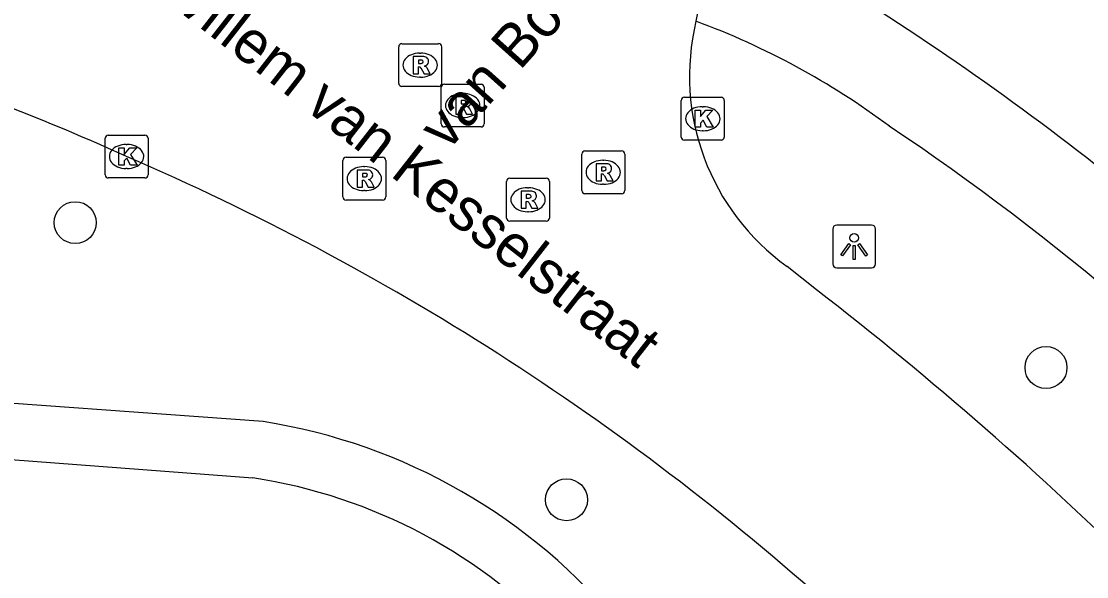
# Model space of a CAD drawing. Extents: x 160037 to 160839, y 385326 to 386441.
# Drawn here: x 160466.98 to 160491.8, y 386057.44 to 386070.39 of the extents above; entities that cross this region are included whole.
import ezdxf

# ---------------------------------------------------------------- set-up
doc = ezdxf.new("R2010")
doc.units = 0
for name, color, linetype in [('IMGEO_Boom', 7, 'Continuous'), ('IMGEO_Kolk', 7, 'Continuous'), ('IMGEO_Lichtpunt', 7, 'Continuous'), ('IMGEO_Openbare_ruimte_label', 7, 'Continuous'), ('IMGEO_Rijbaan_lokaal_open', 7, 'Continuous'), ('IMGEO_Rioolput', 7, 'Continuous'), ('IMGEO_Voetpad_halfverhard', 7, 'Continuous'), ('IMGEO_Voetpad_open', 7, 'Continuous')]:
    doc.layers.add(name, color=color, linetype=linetype)

msp = doc.modelspace()

# ---------------------------------------------------------------- linework, layer by layer
at = {"layer": 'IMGEO_Boom'}
for centre in [(160468.232, 386065.698), (160490.853, 386062.319), (160479.68, 386059.234)]:
    msp.add_circle(centre, 0.489, dxfattribs=at)
at = {"layer": 'IMGEO_Kolk'}
for p, q in [((160482.355, 386067.695), (160482.355, 386068.547)), ((160482.43, 386068.621), (160483.282, 386068.621)), ((160483.356, 386068.547), (160483.356, 386067.695)), ((160482.843, 386068.401), (160482.868, 386068.401)), ((160469.004, 386067.74), (160469.856, 386067.74)), ((160482.866, 386067.841), (160482.841, 386067.841)), ((160468.929, 386066.814), (160468.929, 386067.666)), ((160469.417, 386067.52), (160469.442, 386067.52)), ((160469.93, 386067.666), (160469.93, 386066.814)), ((160483.282, 386067.621), (160482.43, 386067.621)), ((160469.856, 386066.74), (160469.004, 386066.74)), ((160469.44, 386066.96), (160469.415, 386066.96))]:
    msp.add_line(p, q, dxfattribs=at)
for points in [[(160482.355, 386067.695), (160482.355, 386068.547)], [(160482.43, 386068.621), (160483.282, 386068.621)], [(160483.356, 386068.547), (160483.356, 386067.695)], [(160482.676, 386068.321), (160482.799, 386068.321), (160482.799, 386068.17), (160482.929, 386068.321), (160483.093, 386068.321), (160482.947, 386068.17), (160483.1, 386067.921), (160482.948, 386067.921), (160482.863, 386068.085), (160482.799, 386068.018), (160482.799, 386067.921), (160482.676, 386067.921), (160482.676, 386068.321)], [(160469.004, 386067.74), (160469.856, 386067.74)], [(160468.929, 386066.814), (160468.929, 386067.666)], [(160469.93, 386067.666), (160469.93, 386066.814)], [(160483.282, 386067.621), (160482.43, 386067.621)], [(160469.25, 386067.44), (160469.373, 386067.44), (160469.373, 386067.289), (160469.503, 386067.44), (160469.667, 386067.44), (160469.521, 386067.289), (160469.674, 386067.04), (160469.522, 386067.04), (160469.437, 386067.204), (160469.373, 386067.137), (160469.373, 386067.04), (160469.25, 386067.04), (160469.25, 386067.44)], [(160469.856, 386066.74), (160469.004, 386066.74)]]:
    msp.add_lwpolyline(points, dxfattribs=at)
for centre, start, end in [((160482.432, 386068.545), 91.552, 178.448), ((160482.432, 386068.545), 91.552, 178.448), ((160483.28, 386068.545), 1.552, 88.448), ((160483.28, 386068.545), 1.552, 88.448), ((160469.006, 386067.664), 91.552, 178.448), ((160469.006, 386067.664), 91.552, 178.448), ((160469.854, 386067.664), 1.552, 88.448), ((160469.854, 386067.664), 1.552, 88.448), ((160482.432, 386067.697), 181.552, 268.448), ((160482.432, 386067.697), 181.552, 268.448), ((160483.28, 386067.697), 271.552, 358.448), ((160483.28, 386067.697), 271.552, 358.448), ((160469.006, 386066.816), 181.552, 268.448), ((160469.006, 386066.816), 181.552, 268.448), ((160469.854, 386066.816), 271.552, 358.448), ((160469.854, 386066.816), 271.552, 358.448)]:
    msp.add_arc(centre, 0.0765, start, end, dxfattribs=at)
for centre, major_axis, ratio, start_param, end_param in [((160482.842, 386068.121), (-0.387, 0.002), 0.722429, 4.712389, 7.853982), ((160482.867, 386068.121), (-0.39, 0.002), 0.717154, 1.570796, 4.712389), ((160469.416, 386067.24), (-0.387, 0.002), 0.722429, 4.712389, 7.853982), ((160469.441, 386067.24), (-0.39, 0.002), 0.717154, 1.570796, 4.712389)]:
    msp.add_ellipse(centre, major_axis=major_axis, ratio=ratio, start_param=start_param, end_param=end_param, dxfattribs=at)
at = {"layer": 'IMGEO_Lichtpunt'}
for p, q in [((160485.886, 386065.546), (160485.886, 386064.739)), ((160485.886, 386065.546), (160485.886, 386064.739)), ((160486.788, 386065.641), (160485.98, 386065.641)), ((160486.788, 386065.641), (160485.98, 386065.641)), ((160486.882, 386064.739), (160486.882, 386065.546)), ((160486.882, 386064.739), (160486.882, 386065.546)), ((160485.98, 386064.645), (160486.788, 386064.645)), ((160485.98, 386064.645), (160486.788, 386064.645))]:
    msp.add_line(p, q, dxfattribs=at)
for points in [[(160486.26, 386065.21), (160486.299, 386065.182), (160486.111, 386064.92), (160486.073, 386064.947), (160486.26, 386065.21)], [(160486.362, 386065.162), (160486.409, 386065.162), (160486.409, 386064.84), (160486.362, 386064.84), (160486.362, 386065.162)], [(160486.472, 386065.182), (160486.51, 386065.209), (160486.697, 386064.947), (160486.658, 386064.919), (160486.472, 386065.182)]]:
    msp.add_lwpolyline(points, dxfattribs=at)
msp.add_circle((160486.385, 386065.344), 0.0994, dxfattribs=at)
for centre, start, end in [((160485.98, 386065.546), 90, 180), ((160485.98, 386065.546), 90, 180), ((160486.788, 386065.546), 0, 90), ((160486.788, 386065.546), 0, 90), ((160485.98, 386064.739), 180, 270), ((160485.98, 386064.739), 180, 270), ((160486.788, 386064.739), 270, 0), ((160486.788, 386064.739), 270, 360)]:
    msp.add_arc(centre, 0.0946, start, end, dxfattribs=at)
at = {"layer": 'IMGEO_Rijbaan_lokaal_open'}
msp.add_lwpolyline([(160485.505, 386064.131), (160484.82, 386064.674)], dxfattribs=at)
for centre, radius, start, end in [((160488.506, 386069.398), 5.894, 138.8083, 170.2742), ((160488.018, 386069.115), 5.472, 166.4822, 234.243), ((160446.869, 386017.513), 54.606, 65.5965, 72.0036), ((160445.539, 386011.857), 60.316, 48.03687, 66.66512), ((160432.312, 385995.477), 86.85, 45.51639, 52.2315)]:
    msp.add_arc(centre, radius, start, end, dxfattribs=at)
at = {"layer": 'IMGEO_Rioolput'}
for p, q in [((160475.77, 386068.946), (160475.77, 386069.798)), ((160475.845, 386069.872), (160476.697, 386069.872)), ((160476.771, 386069.798), (160476.771, 386068.946)), ((160476.258, 386069.652), (160476.283, 386069.652)), ((160476.281, 386069.092), (160476.256, 386069.092)), ((160476.697, 386068.872), (160475.845, 386068.872)), ((160476.761, 386068.003), (160476.761, 386068.855)), ((160476.836, 386068.929), (160477.688, 386068.929)), ((160477.249, 386068.709), (160477.274, 386068.709)), ((160477.762, 386068.855), (160477.762, 386068.003)), ((160477.272, 386068.149), (160477.247, 386068.149)), ((160477.688, 386067.929), (160476.836, 386067.929)), ((160474.543, 386067.225), (160475.395, 386067.225)), ((160480.035, 386066.446), (160480.035, 386067.298)), ((160480.11, 386067.372), (160480.962, 386067.372)), ((160481.036, 386067.298), (160481.036, 386066.446)), ((160474.468, 386066.299), (160474.468, 386067.151)), ((160474.956, 386067.005), (160474.981, 386067.005)), ((160475.469, 386067.151), (160475.469, 386066.299)), ((160480.523, 386067.152), (160480.548, 386067.152)), ((160478.358, 386066.732), (160479.21, 386066.732)), ((160478.283, 386065.806), (160478.283, 386066.658)), ((160478.771, 386066.512), (160478.796, 386066.512)), ((160479.284, 386066.658), (160479.284, 386065.806)), ((160480.546, 386066.592), (160480.521, 386066.592)), ((160475.395, 386066.225), (160474.543, 386066.225)), ((160474.979, 386066.445), (160474.954, 386066.445)), ((160480.962, 386066.372), (160480.11, 386066.372)), ((160479.21, 386065.732), (160478.358, 386065.732)), ((160478.794, 386065.952), (160478.769, 386065.952))]:
    msp.add_line(p, q, dxfattribs=at)
for points in [[(160475.77, 386068.946), (160475.77, 386069.798)], [(160475.845, 386069.872), (160476.697, 386069.872)], [(160476.771, 386069.798), (160476.771, 386068.946)], [(160476.359, 386069.57), (160476.107, 386069.572), (160476.107, 386069.172)], [(160476.285, 386069.491), (160476.231, 386069.491), (160476.231, 386069.41)], [(160476.107, 386069.172), (160476.231, 386069.172), (160476.231, 386069.334), (160476.242, 386069.334)], [(160476.231, 386069.41), (160476.283, 386069.41)], [(160476.289, 386069.305), (160476.36, 386069.172), (160476.5, 386069.172), (160476.435, 386069.298)], [(160476.697, 386068.872), (160475.845, 386068.872)], [(160476.761, 386068.003), (160476.761, 386068.855)], [(160476.836, 386068.929), (160477.688, 386068.929)], [(160477.762, 386068.855), (160477.762, 386068.003)], [(160477.35, 386068.627), (160477.098, 386068.629), (160477.098, 386068.229)], [(160477.276, 386068.548), (160477.222, 386068.548), (160477.222, 386068.467)], [(160477.222, 386068.467), (160477.274, 386068.467)], [(160477.098, 386068.229), (160477.222, 386068.229), (160477.222, 386068.391), (160477.233, 386068.391)], [(160477.28, 386068.362), (160477.351, 386068.229), (160477.491, 386068.229), (160477.426, 386068.355)], [(160477.688, 386067.929), (160476.836, 386067.929)], [(160474.543, 386067.225), (160475.395, 386067.225)], [(160480.035, 386066.446), (160480.035, 386067.298)], [(160480.11, 386067.372), (160480.962, 386067.372)], [(160481.036, 386067.298), (160481.036, 386066.446)], [(160474.468, 386066.299), (160474.468, 386067.151)], [(160475.469, 386067.151), (160475.469, 386066.299)], [(160480.624, 386067.07), (160480.372, 386067.072), (160480.372, 386066.672)], [(160480.55, 386066.991), (160480.496, 386066.991), (160480.496, 386066.91)], [(160475.057, 386066.923), (160474.805, 386066.925), (160474.805, 386066.525)], [(160474.983, 386066.844), (160474.929, 386066.844), (160474.929, 386066.763)], [(160474.929, 386066.763), (160474.981, 386066.763)], [(160478.358, 386066.732), (160479.21, 386066.732)], [(160480.372, 386066.672), (160480.496, 386066.672), (160480.496, 386066.834), (160480.507, 386066.834)], [(160480.496, 386066.91), (160480.548, 386066.91)], [(160480.554, 386066.805), (160480.625, 386066.672), (160480.765, 386066.672), (160480.7, 386066.798)], [(160474.805, 386066.525), (160474.929, 386066.525), (160474.929, 386066.687), (160474.94, 386066.687)], [(160474.987, 386066.658), (160475.058, 386066.525), (160475.198, 386066.525), (160475.133, 386066.651)], [(160478.283, 386065.806), (160478.283, 386066.658)], [(160479.284, 386066.658), (160479.284, 386065.806)], [(160475.395, 386066.225), (160474.543, 386066.225)], [(160478.872, 386066.43), (160478.62, 386066.432), (160478.62, 386066.032)], [(160478.798, 386066.351), (160478.744, 386066.351), (160478.744, 386066.27)], [(160478.744, 386066.27), (160478.796, 386066.27)], [(160480.962, 386066.372), (160480.11, 386066.372)], [(160478.62, 386066.032), (160478.744, 386066.032), (160478.744, 386066.194), (160478.755, 386066.194)], [(160478.802, 386066.165), (160478.873, 386066.032), (160479.013, 386066.032), (160478.948, 386066.158)], [(160479.21, 386065.732), (160478.358, 386065.732)]]:
    msp.add_lwpolyline(points, dxfattribs=at)
for centre, radius, start, end in [((160475.847, 386069.796), 0.0765, 91.552, 178.448), ((160475.847, 386069.796), 0.0765, 91.552, 178.448), ((160476.695, 386069.796), 0.0765, 1.552, 88.448), ((160476.695, 386069.796), 0.0765, 1.552, 88.448), ((160476.291, 386069.395), 0.0964, 77.0061, 93.1865), ((160476.305, 386069.452), 0.0378, 276.6634, 79.6772), ((160476.358, 386069.46), 0.109, 350.3612, 89.416), ((160476.241, 386069.281), 0.0533, 26.0293, 88.6989), ((160476.267, 386069.599), 0.19, 274.7715, 282.9687), ((160476.356, 386069.46), 0.112, 277.5842, 350.9817), ((160476.34, 386069.245), 0.108, 29.5134, 73.7905), ((160475.847, 386068.948), 0.0765, 181.552, 268.448), ((160475.847, 386068.948), 0.0765, 181.552, 268.448), ((160476.695, 386068.948), 0.0765, 271.552, 358.448), ((160476.695, 386068.948), 0.0765, 271.552, 358.448), ((160476.838, 386068.853), 0.0765, 91.552, 178.448), ((160476.838, 386068.853), 0.0765, 91.552, 178.448), ((160477.686, 386068.853), 0.0765, 1.552, 88.448), ((160477.686, 386068.853), 0.0765, 1.552, 88.448), ((160477.258, 386068.656), 0.19, 274.7715, 282.9687), ((160477.282, 386068.452), 0.0964, 77.0061, 93.1865), ((160477.296, 386068.509), 0.0378, 276.6634, 79.6772), ((160477.349, 386068.517), 0.109, 350.3612, 89.416), ((160477.347, 386068.517), 0.112, 277.5842, 350.9817), ((160477.232, 386068.338), 0.0533, 26.0293, 88.6989), ((160477.331, 386068.302), 0.108, 29.5134, 73.7905), ((160476.838, 386068.005), 0.0765, 181.552, 268.448), ((160476.838, 386068.005), 0.0765, 181.552, 268.448), ((160477.686, 386068.005), 0.0765, 271.552, 358.448), ((160477.686, 386068.005), 0.0765, 271.552, 358.448), ((160474.545, 386067.149), 0.0765, 91.552, 178.448), ((160474.545, 386067.149), 0.0765, 91.552, 178.448), ((160475.393, 386067.149), 0.0765, 1.552, 88.448), ((160475.393, 386067.149), 0.0765, 1.552, 88.448), ((160480.112, 386067.296), 0.0765, 91.552, 178.448), ((160480.112, 386067.296), 0.0765, 91.552, 178.448), ((160480.96, 386067.296), 0.0765, 1.552, 88.448), ((160480.96, 386067.296), 0.0765, 1.552, 88.448), ((160480.556, 386066.895), 0.0964, 77.0061, 93.1865), ((160480.57, 386066.952), 0.0378, 276.6634, 79.6772), ((160480.623, 386066.96), 0.109, 350.3612, 89.416), ((160474.965, 386066.952), 0.19, 274.7715, 282.9687), ((160474.989, 386066.748), 0.0964, 77.0061, 93.1865), ((160475.003, 386066.805), 0.0378, 276.6634, 79.6772), ((160475.056, 386066.813), 0.109, 350.3612, 89.416), ((160475.054, 386066.813), 0.112, 277.5842, 350.9817), ((160478.36, 386066.656), 0.0765, 91.552, 178.448), ((160478.36, 386066.656), 0.0765, 91.552, 178.448), ((160479.208, 386066.656), 0.0765, 1.552, 88.448), ((160479.208, 386066.656), 0.0765, 1.552, 88.448), ((160480.506, 386066.781), 0.0533, 26.0293, 88.6989), ((160480.532, 386067.099), 0.19, 274.7715, 282.9687), ((160480.621, 386066.96), 0.112, 277.5842, 350.9817), ((160480.605, 386066.745), 0.108, 29.5134, 73.7905), ((160474.939, 386066.634), 0.0533, 26.0293, 88.6989), ((160475.038, 386066.598), 0.108, 29.5134, 73.7905), ((160474.545, 386066.301), 0.0765, 181.552, 268.448), ((160474.545, 386066.301), 0.0765, 181.552, 268.448), ((160475.393, 386066.301), 0.0765, 271.552, 358.448), ((160475.393, 386066.301), 0.0765, 271.552, 358.448), ((160478.78, 386066.459), 0.19, 274.7715, 282.9687), ((160478.804, 386066.255), 0.0964, 77.0061, 93.1865), ((160478.818, 386066.312), 0.0378, 276.6634, 79.6772), ((160478.871, 386066.32), 0.109, 350.3612, 89.416), ((160478.869, 386066.32), 0.112, 277.5842, 350.9817), ((160480.112, 386066.448), 0.0765, 181.552, 268.448), ((160480.112, 386066.448), 0.0765, 181.552, 268.448), ((160480.96, 386066.448), 0.0765, 271.552, 358.448), ((160480.96, 386066.448), 0.0765, 271.552, 358.448), ((160478.754, 386066.141), 0.0533, 26.0293, 88.6989), ((160478.853, 386066.105), 0.108, 29.5134, 73.7905), ((160478.36, 386065.808), 0.0765, 181.552, 268.448), ((160478.36, 386065.808), 0.0765, 181.552, 268.448), ((160479.208, 386065.808), 0.0765, 271.552, 358.448), ((160479.208, 386065.808), 0.0765, 271.552, 358.448)]:
    msp.add_arc(centre, radius, start, end, dxfattribs=at)
for centre, major_axis, ratio, start_param, end_param in [((160476.257, 386069.372), (-0.387, 0.002), 0.722429, 4.712389, 7.853982), ((160476.282, 386069.372), (-0.39, 0.002), 0.717154, 1.570796, 4.712389), ((160477.248, 386068.429), (-0.387, 0.002), 0.722429, 4.712389, 7.853982), ((160477.273, 386068.429), (-0.39, 0.002), 0.717154, 1.570796, 4.712389), ((160474.955, 386066.725), (-0.387, 0.002), 0.722429, 4.712389, 7.853982), ((160474.98, 386066.725), (-0.39, 0.002), 0.717154, 1.570796, 4.712389), ((160480.522, 386066.872), (-0.387, 0.002), 0.722429, 4.712389, 7.853982), ((160480.547, 386066.872), (-0.39, 0.002), 0.717154, 1.570796, 4.712389), ((160478.77, 386066.232), (-0.387, 0.002), 0.722429, 4.712389, 7.853982), ((160478.795, 386066.232), (-0.39, 0.002), 0.717154, 1.570796, 4.712389)]:
    msp.add_ellipse(centre, major_axis=major_axis, ratio=ratio, start_param=start_param, end_param=end_param, dxfattribs=at)
at = {"layer": 'IMGEO_Voetpad_halfverhard'}
for points in [[(160450.726, 386066.596), (160452.792, 386065.249), (160456.334, 386063.673), (160458.964, 386062.679), (160460.92, 386061.403), (160464.677, 386060.331), (160472.37, 386059.743)], [(160472.611, 386061.057), (160464.424, 386061.65), (160461.836, 386062.35)]]:
    msp.add_lwpolyline(points, dxfattribs=at)
for centre, radius, start, end in [((160470.536, 386047.777), 13.441, 39.0728, 81.1191), ((160470.543, 386047.587), 12.293, 42.2247, 81.4531)]:
    msp.add_arc(centre, radius, start, end, dxfattribs=at)
at = {"layer": 'IMGEO_Voetpad_open'}
for centre, radius, start, end in [((160451.503, 386015.505), 65.552, 42.64247, 57.7208), ((160476.555, 386053.715), 17.774, 53.1982, 69.7825), ((160454.275, 386018.768), 59.184, 42.65624, 56.19639)]:
    msp.add_arc(centre, radius, start, end, dxfattribs=at)

# ---------------------------------------------------------------- texts
at = {"layer": 'IMGEO_Openbare_ruimte_label'}
for s, rotation, p in [('van Bodeghemstraat', 48.1619, (160476.904, 386067.344)), ('Willem van Kesselstraat', 322.0647, (160470.097, 386071.052))]:
    msp.add_text(s, height=1, rotation=rotation, dxfattribs=at).set_placement(p)

doc.saveas('drawing.dxf')
